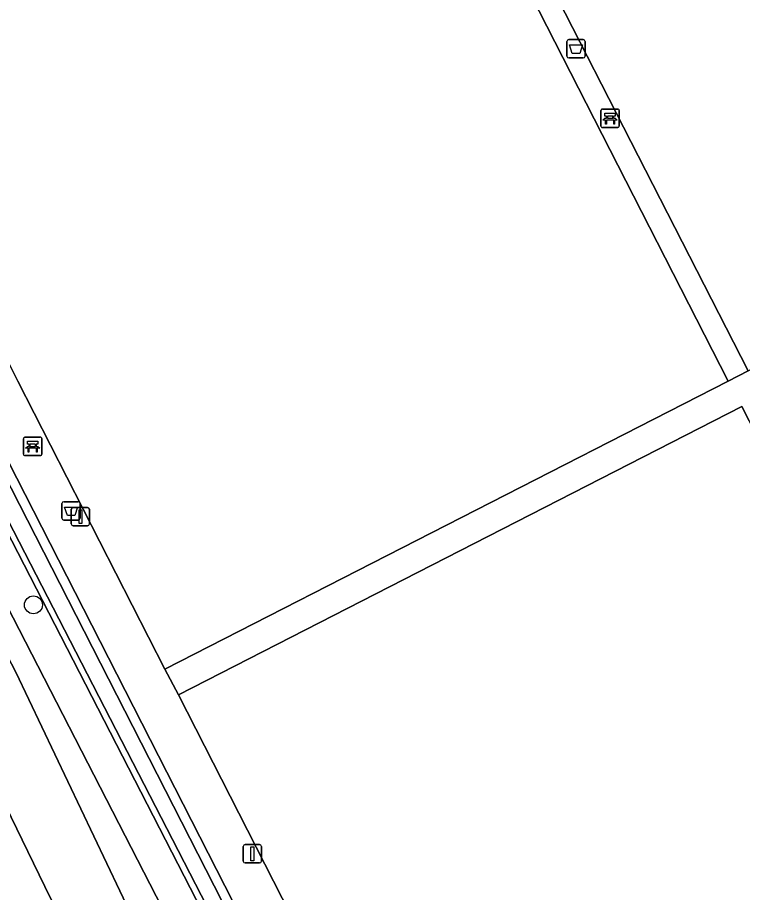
# Model space of a CAD drawing. Extents: x 158835 to 160077, y 386387 to 387778.
# Drawn here: x 159353.69 to 159393.25, y 387437.68 to 387485.4 of the extents above; entities that cross this region are included whole.
import ezdxf

# ---------------------------------------------------------------- set-up
doc = ezdxf.new("R2010")
doc.units = 0
for name, color, linetype in [('IMGEO_Afvalbak', 7, 'Continuous'), ('IMGEO_Bank', 7, 'Continuous'), ('IMGEO_Berm_groen', 7, 'Continuous'), ('IMGEO_Boom', 7, 'Continuous'), ('IMGEO_Groenvoorziening', 7, 'Continuous'), ('IMGEO_Haag', 7, 'Continuous'), ('IMGEO_Hek', 7, 'Continuous'), ('IMGEO_Lichtmast', 7, 'Continuous'), ('IMGEO_Oever', 7, 'Continuous'), ('IMGEO_Terreindeel_open', 7, 'Continuous'), ('IMGEO_Voetpad_open', 7, 'Continuous'), ('IMGEO_Waterloop', 7, 'Continuous')]:
    doc.layers.add(name, color=color, linetype=linetype)

msp = doc.modelspace()

# ---------------------------------------------------------------- linework, layer by layer
at = {"layer": 'IMGEO_Afvalbak'}
for p, q in [((159383.67, 387483.293), (159383.67, 387484.093)), ((159383.67, 387484.093), (159383.67, 387483.293)), ((159383.77, 387484.193), (159384.56, 387484.193)), ((159384.56, 387484.193), (159383.77, 387484.193)), ((159384.66, 387484.093), (159384.66, 387483.293)), ((159384.66, 387483.293), (159384.66, 387484.093)), ((159384.56, 387483.193), (159383.77, 387483.193)), ((159383.77, 387483.193), (159384.56, 387483.193)), ((159356.121, 387458.092), (159356.121, 387458.892)), ((159356.121, 387458.892), (159356.121, 387458.092)), ((159356.221, 387458.992), (159357.011, 387458.992)), ((159357.011, 387458.992), (159356.221, 387458.992)), ((159357.111, 387458.892), (159357.111, 387458.092)), ((159357.111, 387458.092), (159357.111, 387458.892)), ((159357.011, 387457.992), (159356.221, 387457.992)), ((159356.221, 387457.992), (159357.011, 387457.992))]:
    msp.add_line(p, q, dxfattribs=at)
for points in [[(159383.813, 387483.907), (159384.517, 387483.907), (159384.368, 387483.437), (159383.962, 387483.437), (159383.813, 387483.907)], [(159356.264, 387458.706), (159356.968, 387458.706), (159356.819, 387458.236), (159356.413, 387458.236), (159356.264, 387458.706)]]:
    msp.add_lwpolyline(points, dxfattribs=at)
for centre, start, end in [((159383.77, 387484.093), 90, 180), ((159383.77, 387484.093), 90, 180), ((159384.56, 387484.093), 0, 90), ((159384.56, 387484.093), 360, 90), ((159383.77, 387483.293), 180, 270), ((159383.77, 387483.293), 180, 270), ((159384.56, 387483.293), 270, 0), ((159384.56, 387483.293), 270, 0), ((159356.221, 387458.892), 90, 180), ((159356.221, 387458.892), 90, 180), ((159357.011, 387458.892), 0, 90), ((159357.011, 387458.892), 360, 90), ((159356.221, 387458.092), 180, 270), ((159356.221, 387458.092), 180, 270), ((159357.011, 387458.092), 270, 0), ((159357.011, 387458.092), 270, 0)]:
    msp.add_arc(centre, 0.1, start, end, dxfattribs=at)
at = {"layer": 'IMGEO_Bank'}
for p, q in [((159385.525, 387479.48), (159385.525, 387480.321)), ((159385.525, 387480.321), (159385.525, 387479.48)), ((159385.6, 387480.405), (159386.441, 387480.405)), ((159386.441, 387480.405), (159385.6, 387480.405)), ((159386.525, 387480.33), (159386.525, 387479.489)), ((159386.525, 387479.489), (159386.525, 387480.33)), ((159386.222, 387479.803), (159385.829, 387479.803)), ((159385.834, 387479.911), (159385.834, 387480.017)), ((159385.878, 387480.017), (159385.878, 387479.911)), ((159386.166, 387480.023), (159385.884, 387480.023)), ((159385.884, 387479.905), (159386.166, 387479.905)), ((159386.172, 387479.911), (159386.172, 387480.017)), ((159386.216, 387480.017), (159386.216, 387479.911)), ((159386.45, 387479.405), (159385.609, 387479.405)), ((159385.609, 387479.405), (159386.45, 387479.405)), ((159354.095, 387462.51), (159354.936, 387462.51)), ((159354.936, 387462.51), (159354.095, 387462.51)), ((159354.02, 387461.585), (159354.02, 387462.426)), ((159354.02, 387462.426), (159354.02, 387461.585)), ((159354.329, 387462.016), (159354.329, 387462.122)), ((159354.373, 387462.122), (159354.373, 387462.016)), ((159354.661, 387462.128), (159354.379, 387462.128)), ((159354.379, 387462.01), (159354.661, 387462.01)), ((159354.667, 387462.016), (159354.667, 387462.122)), ((159354.711, 387462.122), (159354.711, 387462.016)), ((159355.02, 387462.435), (159355.02, 387461.594)), ((159355.02, 387461.594), (159355.02, 387462.435)), ((159354.945, 387461.51), (159354.104, 387461.51)), ((159354.104, 387461.51), (159354.945, 387461.51)), ((159354.717, 387461.908), (159354.324, 387461.908))]:
    msp.add_line(p, q, dxfattribs=at)
for points in [[(159385.828, 387480.023), (159385.742, 387480.023), (159385.742, 387480.184), (159386.305, 387480.184), (159386.305, 387480.023), (159386.222, 387480.023)], [(159385.772, 387479.803), (159385.63, 387479.803), (159385.742, 387479.905), (159385.828, 387479.905)], [(159385.822, 387479.796), (159385.822, 387479.589), (159385.779, 387479.589), (159385.779, 387479.796)], [(159386.222, 387479.905), (159386.305, 387479.905), (159386.417, 387479.803), (159386.278, 387479.803)], [(159386.272, 387479.796), (159386.272, 387479.589), (159386.228, 387479.589), (159386.228, 387479.796)], [(159354.267, 387461.908), (159354.125, 387461.908), (159354.237, 387462.01), (159354.323, 387462.01)], [(159354.323, 387462.128), (159354.237, 387462.128), (159354.237, 387462.289), (159354.8, 387462.289), (159354.8, 387462.128), (159354.717, 387462.128)], [(159354.717, 387462.01), (159354.8, 387462.01), (159354.912, 387461.908), (159354.773, 387461.908)], [(159354.317, 387461.901), (159354.317, 387461.694), (159354.274, 387461.694), (159354.274, 387461.901)], [(159354.767, 387461.901), (159354.767, 387461.694), (159354.723, 387461.694), (159354.723, 387461.901)]]:
    msp.add_lwpolyline(points, dxfattribs=at)
for centre, radius, start, end in [((159385.603, 387480.327), 0.0779, 92.4484, 184.2845), ((159385.603, 387480.327), 0.0779, 92.4484, 184.2845), ((159386.447, 387480.327), 0.0779, 2.4484, 94.2845), ((159386.447, 387480.327), 0.0779, 2.4484, 94.2845), ((159385.772, 387479.796), 0.00671, 2.8957, 87.1043), ((159385.829, 387479.796), 0.00671, 92.8957, 177.1043), ((159385.827, 387480.016), 0.00671, 2.8957, 87.1043), ((159385.827, 387479.912), 0.00671, 272.8957, 357.1043), ((159385.884, 387480.016), 0.00671, 92.8957, 177.1043), ((159385.884, 387479.912), 0.00671, 182.8957, 267.1043), ((159386.166, 387480.016), 0.00671, 2.8957, 87.1043), ((159386.166, 387479.912), 0.00671, 272.8957, 357.1043), ((159386.223, 387480.016), 0.00671, 92.8957, 177.1043), ((159386.223, 387479.912), 0.00671, 182.8957, 267.1043), ((159386.221, 387479.796), 0.00671, 2.8957, 87.1043), ((159386.278, 387479.796), 0.00671, 92.8957, 177.1043), ((159385.603, 387479.483), 0.0779, 182.4484, 274.2845), ((159385.603, 387479.483), 0.0779, 182.4484, 274.2845), ((159386.447, 387479.483), 0.0779, 272.4484, 4.2845), ((159386.447, 387479.483), 0.0779, 272.4484, 4.2845), ((159354.098, 387462.432), 0.0779, 92.4484, 184.2845), ((159354.098, 387462.432), 0.0779, 92.4484, 184.2845), ((159354.942, 387462.432), 0.0779, 2.4484, 94.2845), ((159354.942, 387462.432), 0.0779, 2.4484, 94.2845), ((159354.322, 387462.121), 0.00671, 2.8957, 87.1043), ((159354.322, 387462.017), 0.00671, 272.8957, 357.1043), ((159354.379, 387462.121), 0.00671, 92.8957, 177.1043), ((159354.379, 387462.017), 0.00671, 182.8957, 267.1043), ((159354.661, 387462.121), 0.00671, 2.8957, 87.1043), ((159354.661, 387462.017), 0.00671, 272.8957, 357.1043), ((159354.718, 387462.121), 0.00671, 92.8957, 177.1043), ((159354.718, 387462.017), 0.00671, 182.8957, 267.1043), ((159354.098, 387461.588), 0.0779, 182.4484, 274.2845), ((159354.098, 387461.588), 0.0779, 182.4484, 274.2845), ((159354.267, 387461.901), 0.00671, 2.8957, 87.1043), ((159354.324, 387461.901), 0.00671, 92.8957, 177.1043), ((159354.716, 387461.901), 0.00671, 2.8957, 87.1043), ((159354.773, 387461.901), 0.00671, 92.8957, 177.1043), ((159354.942, 387461.588), 0.0779, 272.4484, 4.2845), ((159354.942, 387461.588), 0.0779, 272.4484, 4.2845)]:
    msp.add_arc(centre, radius, start, end, dxfattribs=at)
at = {"layer": 'IMGEO_Berm_groen'}
for points in [[(159329.737, 387479.621), (159360.931, 387418.842), (159385.799, 387369.924), (159385.949, 387369.64), (159385.972, 387369.596), (159391.483, 387372.373), (159391.429, 387372.468), (159392.47, 387372.996), (159395.673, 387374.62), (159340.944, 387481.015), (159340.205, 387482.451), (159427.607, 387527.602), (159430.221, 387528.939), (159464.435, 387546.438), (159461.771, 387551.782), (159386.53, 387513.074), (159369.52, 387504.347), (159361.28, 387500), (159349.955, 387494.013), (159336.154, 387484.934), (159338.654, 387486.251), (159364.753, 387500), (159367.223, 387501.301), (159460.249, 387548.308)], [(159461.976, 387545.691), (159372.919, 387500), (159340.235, 387483.231), (159339.987, 387483.104), (159338.919, 387482.291), (159338.252, 387481.676), (159339.469, 387479.786), (159339.506, 387479.774), (159385.369, 387390.571)]]:
    msp.add_lwpolyline(points, dxfattribs=at)
at = {"layer": 'IMGEO_Boom'}
msp.add_circle((159354.563, 387453.369), 0.489, dxfattribs=at)
at = {"layer": 'IMGEO_Groenvoorziening'}
for points in [[(159430.221, 387528.939), (159427.607, 387527.602), (159340.205, 387482.451), (159340.944, 387481.015), (159395.673, 387374.62), (159398.243, 387375.923), (159398.178, 387376.051), (159395.923, 387374.884), (159395.654, 387375.421), (159393.496, 387379.729), (159341.337, 387480.909), (159340.7, 387482.286), (159371.792, 387498.281), (159394.835, 387509.951), (159428.108, 387527.137), (159427.976, 387527.408), (159429.314, 387528.092), (159446.763, 387493.302), (159447.542, 387493.687), (159445.802, 387497.431), (159441.37, 387506.416), (159436.88, 387515.519), (159434.254, 387520.843), (159431.978, 387525.431)], [(159342.28, 387481.383), (159341.337, 387480.909), (159393.496, 387379.729), (159394.059, 387380.009)]]:
    msp.add_lwpolyline(points, close=True, dxfattribs=at)
at = {"layer": 'IMGEO_Haag'}
msp.add_lwpolyline([(159431.978, 387525.431), (159430.221, 387528.939), (159427.607, 387527.602), (159340.205, 387482.451), (159340.944, 387481.015), (159395.673, 387374.62), (159398.243, 387375.923), (159398.178, 387376.051), (159395.923, 387374.884), (159395.654, 387375.421), (159393.496, 387379.729), (159341.337, 387480.909), (159340.7, 387482.286), (159371.792, 387498.281), (159394.835, 387509.951), (159428.108, 387527.137), (159427.976, 387527.408), (159429.314, 387528.092), (159446.763, 387493.302), (159447.542, 387493.687), (159445.802, 387497.431), (159441.37, 387506.416), (159436.88, 387515.519), (159434.254, 387520.843)], close=True, dxfattribs=at)
at = {"layer": 'IMGEO_Hek'}
for points in [[(159341.337, 387480.909), (159393.496, 387379.729)], [(159393.552, 387466.13), (159392.467, 387465.576)], [(159392.467, 387465.576), (159361.724, 387449.859), (159353.705, 387465.575)], [(159370.482, 387432.782), (159362.471, 387448.457), (159393.212, 387464.179), (159401.162, 387448.66)]]:
    msp.add_lwpolyline(points, dxfattribs=at)
at = {"layer": 'IMGEO_Lichtmast'}
for p, q in [((159356.729, 387458.68), (159357.519, 387458.68)), ((159357.519, 387458.68), (159356.729, 387458.68)), ((159356.629, 387457.78), (159356.629, 387458.58)), ((159356.629, 387458.58), (159356.629, 387457.78)), ((159357.619, 387458.58), (159357.619, 387457.78)), ((159357.619, 387457.78), (159357.619, 387458.58)), ((159357.519, 387457.68), (159356.729, 387457.68)), ((159356.729, 387457.68), (159357.519, 387457.68)), ((159366.011, 387439.395), (159366.011, 387440.195)), ((159366.011, 387440.195), (159366.011, 387439.395)), ((159366.111, 387440.295), (159366.901, 387440.295)), ((159366.901, 387440.295), (159366.111, 387440.295)), ((159367.001, 387440.195), (159367.001, 387439.395)), ((159367.001, 387439.395), (159367.001, 387440.195)), ((159366.901, 387439.295), (159366.111, 387439.295)), ((159366.111, 387439.295), (159366.901, 387439.295))]:
    msp.add_line(p, q, dxfattribs=at)
for points in [[(159357.049, 387458.555), (159357.199, 387458.555), (159357.199, 387457.805), (159357.049, 387457.805), (159357.049, 387458.555)], [(159366.431, 387440.17), (159366.581, 387440.17), (159366.581, 387439.42), (159366.431, 387439.42), (159366.431, 387440.17)]]:
    msp.add_lwpolyline(points, dxfattribs=at)
for centre, start, end in [((159356.729, 387458.58), 90, 180), ((159356.729, 387458.58), 90, 180), ((159357.519, 387458.58), 0, 90), ((159357.519, 387458.58), 360, 90), ((159356.729, 387457.78), 180, 270), ((159356.729, 387457.78), 180, 270), ((159357.519, 387457.78), 270, 0), ((159357.519, 387457.78), 270, 0), ((159366.111, 387440.195), 90, 180), ((159366.111, 387440.195), 90, 180), ((159366.901, 387440.195), 0, 90), ((159366.901, 387440.195), 360, 90), ((159366.111, 387439.395), 180, 270), ((159366.111, 387439.395), 180, 270), ((159366.901, 387439.395), 270, 0), ((159366.901, 387439.395), 270, 0)]:
    msp.add_arc(centre, 0.1, start, end, dxfattribs=at)
at = {"layer": 'IMGEO_Oever'}
for points in [[(159385.369, 387390.571), (159339.506, 387479.774), (159339.469, 387479.786), (159338.252, 387481.676)], [(159337.641, 387480.228), (159339.633, 387476.47), (159353.596, 387449.694), (159363.534, 387428.831), (159375.238, 387406.285), (159383.657, 387389.571), (159380.906, 387388.174), (159371.501, 387407.394), (159355.485, 387437.373), (159342.261, 387464.581), (159333.719, 387480.063)]]:
    msp.add_lwpolyline(points, dxfattribs=at)
at = {"layer": 'IMGEO_Terreindeel_open'}
for points in [[(159402.122, 387490.094), (159401.198, 387491.862), (159393.287, 387507.378), (159376.776, 387498.949), (159393.552, 387466.13), (159410.035, 387474.573)], [(159375.694, 387498.397), (159344.958, 387482.728), (159353, 387466.991), (159353.705, 387465.575), (159361.724, 387449.859), (159392.467, 387465.576)], [(159402.079, 387446.825), (159401.162, 387448.66), (159393.212, 387464.179), (159362.471, 387448.457), (159370.482, 387432.782), (159371.193, 387431.374), (159379.239, 387415.645), (159409.997, 387431.338)]]:
    msp.add_lwpolyline(points, close=True, dxfattribs=at)
at = {"layer": 'IMGEO_Voetpad_open'}
for points in [[(159392.467, 387465.576), (159393.552, 387466.13), (159376.776, 387498.949), (159375.694, 387498.397)], [(159394.059, 387380.009), (159394.525, 387380.233), (159342.738, 387481.613), (159342.28, 387481.383)]]:
    msp.add_lwpolyline(points, close=True, dxfattribs=at)
for points in [[(159396.747, 387381.301), (159388.71, 387397.065), (159387.979, 387398.473), (159379.988, 387414.148), (159379.239, 387415.645), (159371.193, 387431.374), (159370.482, 387432.782), (159362.471, 387448.457), (159361.724, 387449.859), (159353.705, 387465.575), (159353, 387466.991), (159344.958, 387482.728), (159342.738, 387481.613), (159394.525, 387380.233)], [(159393.552, 387466.13), (159392.467, 387465.576), (159361.724, 387449.859), (159362.471, 387448.457), (159393.212, 387464.179), (159401.162, 387448.66)]]:
    msp.add_lwpolyline(points, dxfattribs=at)
at = {"layer": 'IMGEO_Waterloop'}
msp.add_lwpolyline([(159333.719, 387480.063), (159342.261, 387464.581), (159355.485, 387437.373), (159371.501, 387407.394), (159380.906, 387388.174), (159383.657, 387389.571), (159375.238, 387406.285), (159363.534, 387428.831), (159353.596, 387449.694), (159339.633, 387476.47), (159337.641, 387480.228)], dxfattribs=at)

doc.saveas('drawing.dxf')
